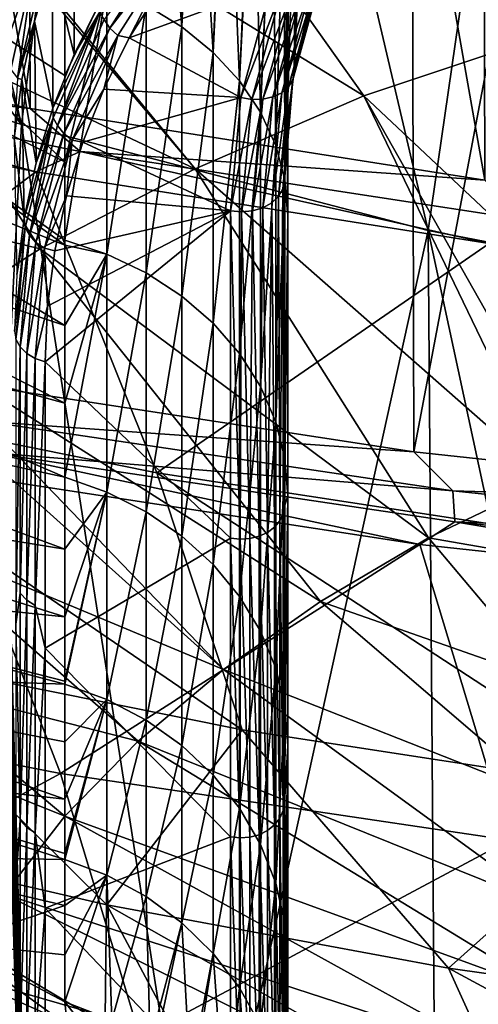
# Model space of a CAD drawing. Header units: metres. Extents: x -109 to 109, y -78 to 121.
# Tile 382 of 656: x -8.73 to -6.6, y -69.82 to -65.25. Entities that reach past the tile are written whole.
import ezdxf

# ---------------------------------------------------------------- set-up
doc = ezdxf.new("R2010")
doc.units = ezdxf.units.M
doc.layers.add('solid_508554_SW0001', color=7, linetype='CONTINUOUS')

msp = doc.modelspace()

# ---------------------------------------------------------------- linework, layer by layer
at = {"layer": 'solid_508554_SW0001'}
for points in [[(-8.679568, -65.660881, 10.373251), (-8.720603, -53.806625, 3.398955), (-10.775651, -53.381012, 4.136139)], [(-10.724933, -65.237274, 11.106962), (-8.679568, -65.660881, 10.373251), (-10.775651, -53.381012, 4.136139)], [(-6.568146, -65.993744, 9.796714), (-6.599189, -54.141064, 2.81969), (-8.720603, -53.806625, 3.398955)], [(-8.679568, -65.660881, 10.373251), (-6.568146, -65.993744, 9.796714), (-8.720603, -53.806625, 3.398955)], [(-4.406734, -66.23333, 9.381738), (-4.42756, -54.381783, 2.402754), (-6.599189, -54.141064, 2.81969)], [(-6.568146, -65.993744, 9.796714), (-4.406734, -66.23333, 9.381738), (-6.599189, -54.141064, 2.81969)], [(-9.160439, -54.794617, 1.698173), (-6.928705, -55.136349, 1.10628), (-9.11958, -66.913872, 8.828834)], [(-6.928705, -55.136349, 1.10628), (-6.897811, -67.254082, 8.239582), (-9.11958, -66.913872, 8.828834)], [(-6.928705, -55.136349, 1.10628), (-4.647057, -55.382214, 0.680429), (-6.897811, -67.254082, 8.239582)], [(-4.647057, -55.382214, 0.680429), (-4.626338, -67.498848, 7.815628), (-6.897811, -67.254082, 8.239582)], [(-8.720049, -65.735748, 64.77636), (-10.045109, -60.276127, 73.397758), (-10.132299, -61.094345, 71.888138)], [(-8.720049, -65.735748, 64.77636), (-8.09862, -60.822968, 73.787003), (-10.045109, -60.276127, 73.397758)], [(-8.720049, -65.735748, 64.77636), (-6.830289, -66.227417, 65.060074), (-8.09862, -60.822968, 73.787003)], [(-6.830289, -66.227417, 65.060074), (-6.111932, -61.275158, 74.048195), (-8.09862, -60.822968, 73.787003)], [(-10.395669, -63.561031, 67.328003), (-8.720049, -65.735748, 64.77636), (-10.132299, -61.094345, 71.888138)], [(-6.830289, -66.227417, 65.060074), (-4.904434, -66.598526, 65.274155), (-6.111932, -61.275158, 74.048195)], [(-10.395669, -63.561031, 67.328003), (-10.565891, -65.149826, 64.380577), (-8.720049, -65.735748, 64.77636)], [(-8.348827, -63.886776, 49.395588), (-7.348551, -63.536598, 50.002842), (-6.27531, -65.317566, 48.825668)], [(-7.348551, -63.536598, 50.002842), (-6.27818, -64.583969, 49.461033), (-6.27531, -65.317566, 48.825668)], [(-8.09767, -63.841423, 43.984051), (-7.975189, -65.283073, 42.493587), (-8.140751, -65.181992, 42.41161)], [(-8.09767, -63.841423, 43.984051), (-7.935505, -63.94083, 44.078503), (-7.975189, -65.283073, 42.493587)], [(-9.279528, -64.282959, 48.712326), (-8.348827, -63.886776, 49.395588), (-7.129763, -65.603195, 48.313538)], [(-8.348827, -63.886776, 49.395588), (-6.27531, -65.317566, 48.825668), (-7.129763, -65.603195, 48.313538)], [(-7.935505, -63.94083, 44.078503), (-7.918058, -63.953369, 44.090416), (-7.975189, -65.283073, 42.493587)], [(-7.918058, -63.953369, 44.090416), (-7.829485, -65.401169, 42.589367), (-7.975189, -65.283073, 42.493587)], [(-7.918058, -63.953369, 44.090416), (-7.776372, -64.073097, 44.204178), (-7.829485, -65.401169, 42.589367)], [(-7.452187, -65.491127, 46.527218), (-7.439012, -64.230385, 45.35128), (-7.384515, -63.984989, 45.612316)], [(-7.395384, -65.241585, 46.79443), (-7.452187, -65.491127, 46.527218), (-7.384515, -63.984989, 45.612316)], [(-7.776372, -64.073097, 44.204178), (-7.764994, -64.084412, 44.214928), (-7.829485, -65.401169, 42.589367)], [(-7.764994, -64.084412, 44.214928), (-7.706512, -65.533951, 42.697052), (-7.829485, -65.401169, 42.589367)], [(-7.764994, -64.084412, 44.214928), (-7.648664, -64.222198, 44.345852), (-7.706512, -65.533951, 42.697052)], [(-7.648664, -64.222198, 44.345852), (-7.642294, -64.231285, 44.354488), (-7.706512, -65.533951, 42.697052)], [(-7.642294, -64.231285, 44.354488), (-7.608694, -65.678802, 42.814526), (-7.706512, -65.533951, 42.697052)], [(-7.642294, -64.231285, 44.354488), (-7.555707, -64.384254, 44.499832), (-7.608694, -65.678802, 42.814526)], [(-7.486363, -65.743538, 46.258713), (-7.471802, -64.478699, 45.089233), (-7.439012, -64.230385, 45.35128)], [(-7.452187, -65.491127, 46.527218), (-7.486363, -65.743538, 46.258713), (-7.439012, -64.230385, 45.35128)], [(-9.279528, -64.282959, 48.712326), (-7.129763, -65.603195, 48.313538), (-7.913237, -65.940926, 47.727871)], [(-9.279341, -64.328743, 48.67321), (-9.279528, -64.282959, 48.712326), (-7.913237, -65.940926, 47.727871)], [(-9.275804, -65.300667, 47.803745), (-9.279341, -64.328743, 48.67321), (-7.913237, -65.940926, 47.727871)], [(-7.555707, -64.384254, 44.499832), (-7.553017, -64.390335, 44.505611), (-7.608694, -65.678802, 42.814526)], [(-7.553017, -64.390335, 44.505611), (-7.537958, -65.832855, 42.939468), (-7.608694, -65.678802, 42.814526)], [(-7.553017, -64.390335, 44.505611), (-7.499924, -64.555038, 44.662109), (-7.537958, -65.832855, 42.939468)], [(-7.471802, -64.478699, 45.089233), (-7.497767, -65.997787, 45.989998), (-7.490259, -65.363289, 45.408688)], [(-7.486363, -65.743538, 46.258713), (-7.497767, -65.997787, 45.989998), (-7.471802, -64.478699, 45.089233)], [(-7.471802, -64.478699, 45.089233), (-7.490259, -65.363289, 45.408688), (-7.48275, -64.729065, 44.82708)], [(-7.499924, -64.555038, 44.662109), (-7.49939, -64.557587, 44.664532), (-7.537958, -65.832855, 42.939468)], [(-7.49939, -64.557587, 44.664532), (-7.495699, -65.993095, 43.069424), (-7.537958, -65.832855, 42.939468)], [(-7.49939, -64.557587, 44.664532), (-7.48275, -64.729065, 44.82708), (-7.495699, -65.993095, 43.069424)], [(-10.206205, -65.068306, 41.266678), (-9.889606, -64.631416, 42.023388), (-8.518078, -65.909019, 41.159618)], [(-9.889606, -64.631416, 42.023388), (-8.518063, -65.508217, 41.698471), (-8.518078, -65.909019, 41.159618)], [(-9.889606, -64.631416, 42.023388), (-8.518064, -65.090363, 42.230999), (-8.518063, -65.508217, 41.698471)], [(-8.473281, -64.72934, 46.065208), (-8.577396, -64.990166, 45.764153), (-8.474301, -65.410378, 46.389553)], [(-8.473281, -64.72934, 46.065208), (-8.474301, -65.410378, 46.389553), (-8.353614, -65.166832, 46.683048)], [(-7.495699, -65.993095, 43.069424), (-7.48275, -64.729065, 44.82708), (-7.48275, -66.156349, 43.201824)], [(-7.490259, -65.363289, 45.408688), (-7.48275, -66.156349, 43.201824), (-7.48275, -64.729065, 44.82708)], [(-8.335917, -65.249001, 46.715187), (-8.308557, -65.289146, 46.730087), (-8.01125, -64.82225, 47.292519)], [(-8.01125, -64.82225, 47.292519), (-8.308557, -65.289146, 46.730087), (-7.976332, -64.858513, 47.298065)], [(-8.308557, -65.289146, 46.730087), (-8.271517, -65.322418, 46.739254), (-7.976332, -64.858513, 47.298065)], [(-7.976332, -64.858513, 47.298065), (-8.271517, -65.322418, 46.739254), (-8.219872, -65.333008, 46.75843)], [(-7.976332, -64.858513, 47.298065), (-8.219872, -65.333008, 46.75843), (-7.92465, -64.873642, 47.312019)], [(-8.75383, -64.86866, 45.533855), (-8.870625, -65.375458, 44.950718), (-8.705533, -64.943367, 45.515553)], [(-7.559498, -65.094612, 47.235165), (-7.92465, -64.873642, 47.312019), (-8.219872, -65.333008, 46.75843)], [(-8.870625, -65.375458, 44.950718), (-8.814551, -65.430801, 44.956932), (-8.705533, -64.943367, 45.515553)], [(-8.705533, -64.943367, 45.515553), (-8.814551, -65.430801, 44.956932), (-8.661396, -64.999344, 45.539402)], [(-8.577396, -64.990166, 45.764153), (-8.658942, -65.256348, 45.459026), (-8.573795, -65.659462, 46.091293)], [(-8.62224, -65.027054, 45.610634), (-8.658942, -65.256348, 45.459026), (-8.577396, -64.990166, 45.764153)], [(-8.577396, -64.990166, 45.764153), (-8.573795, -65.659462, 46.091293), (-8.474301, -65.410378, 46.389553)], [(-8.814551, -65.430801, 44.956932), (-8.769493, -65.481277, 44.988621), (-8.661396, -64.999344, 45.539402)], [(-8.661396, -64.999344, 45.539402), (-8.769493, -65.481277, 44.988621), (-8.737707, -65.520668, 45.047226)], [(-8.661396, -64.999344, 45.539402), (-8.737707, -65.520668, 45.047226), (-8.62224, -65.027054, 45.610634)], [(-8.62224, -65.027054, 45.610634), (-8.737707, -65.520668, 45.047226), (-8.658942, -65.256348, 45.459026)], [(-7.322892, -65.031898, 47.096077), (-7.479167, -65.561264, 46.597466), (-7.459238, -65.528038, 46.562977)], [(-7.322892, -65.031898, 47.096077), (-7.342392, -65.063713, 47.13216), (-7.479167, -65.561264, 46.597466)], [(-7.322892, -65.031898, 47.096077), (-7.459238, -65.528038, 46.562977), (-7.452187, -65.491127, 46.527218)], [(-7.322892, -65.031898, 47.096077), (-7.452187, -65.491127, 46.527218), (-7.395384, -65.241585, 46.79443)], [(-10.445769, -65.517281, 40.489029), (-10.206205, -65.068306, 41.266678), (-8.518065, -66.295395, 40.611328)], [(-10.206205, -65.068306, 41.266678), (-8.518068, -66.272408, 40.644794), (-8.518065, -66.295395, 40.611328)], [(-10.206205, -65.068306, 41.266678), (-8.518078, -65.909019, 41.159618), (-8.518068, -66.272408, 40.644794)], [(-7.373176, -65.088608, 47.165726), (-7.551517, -65.608116, 46.653614), (-7.510632, -65.58857, 46.628372)], [(-7.373176, -65.088608, 47.165726), (-7.413171, -65.104919, 47.194508), (-7.551517, -65.608116, 46.653614)], [(-7.342392, -65.063713, 47.13216), (-7.510632, -65.58857, 46.628372), (-7.479167, -65.561264, 46.597466)], [(-7.342392, -65.063713, 47.13216), (-7.373176, -65.088608, 47.165726), (-7.510632, -65.58857, 46.628372)], [(-8.322908, -65.099915, 42.345043), (-8.518068, -66.272408, 40.644794), (-8.518078, -65.909019, 41.159618)], [(-8.322908, -65.099915, 42.345043), (-8.518078, -65.909019, 41.159618), (-8.518063, -65.508217, 41.698471)], [(-8.322908, -66.337601, 40.689632), (-8.518068, -66.272408, 40.644794), (-8.322908, -65.099915, 42.345043)], [(-8.322908, -65.099915, 42.345043), (-8.518063, -65.508217, 41.698471), (-8.518064, -65.090363, 42.230999)], [(-8.322908, -66.337601, 40.689632), (-8.322908, -65.099915, 42.345043), (-8.140751, -65.181992, 42.41161)], [(-7.701163, -65.610161, 46.680931), (-7.559498, -65.094612, 47.235165), (-8.219872, -65.333008, 46.75843)], [(-7.509579, -65.108025, 47.230438), (-7.559498, -65.094612, 47.235165), (-7.701163, -65.610161, 46.680931)], [(-7.509579, -65.108025, 47.230438), (-7.701163, -65.610161, 46.680931), (-7.650099, -65.619286, 46.680809)], [(-7.459683, -65.111534, 47.216576), (-7.509579, -65.108025, 47.230438), (-7.650099, -65.619286, 46.680809)], [(-7.459683, -65.111534, 47.216576), (-7.650099, -65.619286, 46.680809), (-7.599073, -65.618591, 46.671494)], [(-7.413171, -65.104919, 47.194508), (-7.599073, -65.618591, 46.671494), (-7.551517, -65.608116, 46.653614)], [(-7.413171, -65.104919, 47.194508), (-7.459683, -65.111534, 47.216576), (-7.599073, -65.618591, 46.671494)], [(-10.565891, -65.149826, 64.380577), (-8.974111, -70.72364, 55.820873), (-8.720049, -65.735748, 64.77636)], [(-8.356103, -65.212502, 46.685993), (-8.353614, -65.166832, 46.683048), (-8.474301, -65.410378, 46.389553)], [(-8.356103, -65.212502, 46.685993), (-8.474301, -65.410378, 46.389553), (-8.573795, -65.659462, 46.091293)], [(-8.356103, -65.212502, 46.685993), (-8.573795, -65.659462, 46.091293), (-8.571828, -65.705154, 46.100731)], [(-8.356103, -65.212502, 46.685993), (-8.571828, -65.705154, 46.100731), (-8.551979, -65.74118, 46.130444)], [(-8.356103, -65.212502, 46.685993), (-8.551979, -65.74118, 46.130444), (-8.335917, -65.249001, 46.715187)], [(-8.140751, -66.424667, 40.749531), (-8.322908, -66.337601, 40.689632), (-8.140751, -65.181992, 42.41161)], [(-8.140751, -66.424667, 40.749531), (-8.140751, -65.181992, 42.41161), (-7.975189, -65.283073, 42.493587)], [(-10.444295, -65.459557, 11.113287), (-8.679568, -65.660881, 10.373251), (-10.724933, -65.237274, 11.106962)], [(-8.737707, -65.520668, 45.047226), (-8.717524, -65.526985, 45.150822), (-8.658942, -65.256348, 45.459026)], [(-8.658942, -65.256348, 45.459026), (-8.717524, -65.526985, 45.150822), (-8.651666, -65.913246, 45.789265)], [(-8.658942, -65.256348, 45.459026), (-8.651666, -65.913246, 45.789265), (-8.573795, -65.659462, 46.091293)], [(-8.335917, -65.249001, 46.715187), (-8.551979, -65.74118, 46.130444), (-8.308557, -65.289146, 46.730087)], [(-9.275804, -65.300667, 47.803745), (-7.913237, -65.940926, 47.727871), (-8.632906, -66.312401, 47.083675)], [(-9.275804, -65.300667, 47.803745), (-8.632906, -66.312401, 47.083675), (-9.272978, -66.156052, 46.971977)], [(-8.551979, -65.74118, 46.130444), (-8.522794, -65.778198, 46.149094), (-8.308557, -65.289146, 46.730087)], [(-8.308557, -65.289146, 46.730087), (-8.522794, -65.778198, 46.149094), (-8.271517, -65.322418, 46.739254)], [(-7.975189, -66.531891, 40.823292), (-8.140751, -66.424667, 40.749531), (-7.975189, -65.283073, 42.493587)], [(-7.975189, -66.531891, 40.823292), (-7.975189, -65.283073, 42.493587), (-7.829485, -65.401169, 42.589367)], [(-7.129763, -65.603195, 48.313538), (-6.27531, -65.317566, 48.825668), (-6.271575, -66.408813, 47.801239)], [(-8.522794, -65.778198, 46.149094), (-8.484233, -65.808342, 46.161987), (-8.271517, -65.322418, 46.739254)], [(-8.271517, -65.322418, 46.739254), (-8.484233, -65.808342, 46.161987), (-8.337556, -65.57251, 46.472855)], [(-8.271517, -65.322418, 46.739254), (-8.337556, -65.57251, 46.472855), (-8.219872, -65.333008, 46.75843)], [(-7.701163, -65.610161, 46.680931), (-8.219872, -65.333008, 46.75843), (-8.337556, -65.57251, 46.472855)], [(-7.490259, -65.363289, 45.408688), (-7.497767, -65.997787, 45.989998), (-7.48275, -66.156349, 43.201824)], [(-7.829485, -66.657166, 40.909473), (-7.975189, -66.531891, 40.823292), (-7.829485, -65.401169, 42.589367)], [(-7.829485, -66.657166, 40.909473), (-7.829485, -65.401169, 42.589367), (-7.706512, -65.533951, 42.697052)], [(-10.444295, -65.459557, 11.113287), (-10.691097, -65.533043, 11.361509), (-8.652186, -65.955315, 10.630114)], [(-8.447195, -65.860809, 10.418301), (-10.444295, -65.459557, 11.113287), (-8.652186, -65.955315, 10.630114)], [(-8.447195, -65.860809, 10.418301), (-8.679568, -65.660881, 10.373251), (-10.444295, -65.459557, 11.113287)], [(-7.459238, -65.528038, 46.562977), (-7.486363, -65.743538, 46.258713), (-7.452187, -65.491127, 46.527218)], [(-10.003725, -66.967171, 13.109138), (-8.652186, -65.955315, 10.630114), (-10.691097, -65.533043, 11.361509)], [(-10.606491, -65.97496, 39.696308), (-10.445769, -65.517281, 40.489029), (-8.518078, -66.668533, 40.051823)], [(-10.445769, -65.517281, 40.489029), (-8.518065, -66.295395, 40.611328), (-8.518078, -66.668533, 40.051823)], [(-8.737707, -65.520668, 45.047226), (-8.752818, -65.801193, 44.840538), (-8.717524, -65.526985, 45.150822)], [(-8.717524, -65.526985, 45.150822), (-8.752818, -65.801193, 44.840538), (-8.707576, -66.170868, 45.484447)], [(-8.717524, -65.526985, 45.150822), (-8.707576, -66.170868, 45.484447), (-8.651666, -65.913246, 45.789265)], [(-7.706512, -66.798012, 41.006367), (-7.829485, -66.657166, 40.909473), (-7.706512, -65.533951, 42.697052)], [(-7.706512, -66.798012, 41.006367), (-7.706512, -65.533951, 42.697052), (-7.608694, -65.678802, 42.814526)], [(-7.459238, -65.528038, 46.562977), (-7.525039, -66.069641, 46.058231), (-7.50493, -66.034981, 46.025368)], [(-7.459238, -65.528038, 46.562977), (-7.479167, -65.561264, 46.597466), (-7.525039, -66.069641, 46.058231)], [(-7.459238, -65.528038, 46.562977), (-7.50493, -66.034981, 46.025368), (-7.497767, -65.997787, 45.989998)], [(-7.459238, -65.528038, 46.562977), (-7.497767, -65.997787, 45.989998), (-7.486363, -65.743538, 46.258713)], [(-8.484233, -65.808342, 46.161987), (-8.434604, -65.817535, 46.18261), (-8.337556, -65.57251, 46.472855)], [(-7.701163, -65.610161, 46.680931), (-8.337556, -65.57251, 46.472855), (-8.434604, -65.817535, 46.18261)], [(-7.510632, -65.58857, 46.628372), (-7.597919, -66.122223, 46.108089), (-7.556745, -66.099388, 46.086437)], [(-7.510632, -65.58857, 46.628372), (-7.551517, -65.608116, 46.653614), (-7.597919, -66.122223, 46.108089)], [(-7.479167, -65.561264, 46.597466), (-7.556745, -66.099388, 46.086437), (-7.525039, -66.069641, 46.058231)], [(-7.479167, -65.561264, 46.597466), (-7.510632, -65.58857, 46.628372), (-7.556745, -66.099388, 46.086437)], [(-8.716034, -70.391815, 21.807201), (-8.845743, -65.63269, 19.010975), (-8.875713, -65.596664, 19.073711)], [(-8.722306, -70.401367, 21.836538), (-8.716034, -70.391815, 21.807201), (-8.875713, -65.596664, 19.073711)], [(-8.729789, -70.409309, 21.863525), (-8.722306, -70.401367, 21.836538), (-8.875713, -65.596664, 19.073711)], [(-8.706366, -70.352142, 21.704334), (-8.835514, -65.671654, 18.943825), (-8.845743, -65.63269, 19.010975)], [(-8.707855, -70.367348, 21.741169), (-8.706366, -70.352142, 21.704334), (-8.845743, -65.63269, 19.010975)], [(-8.711149, -70.380501, 21.775408), (-8.707855, -70.367348, 21.741169), (-8.845743, -65.63269, 19.010975)], [(-8.716034, -70.391815, 21.807201), (-8.711149, -70.380501, 21.775408), (-8.845743, -65.63269, 19.010975)], [(-7.74857, -66.136841, 46.121948), (-7.701163, -65.610161, 46.680931), (-8.434604, -65.817535, 46.18261)], [(-7.913237, -65.940926, 47.727871), (-7.129763, -65.603195, 48.313538), (-6.268572, -67.385887, 46.793427)], [(-7.650099, -65.619286, 46.680809), (-7.701163, -65.610161, 46.680931), (-7.74857, -66.136841, 46.121948)], [(-7.650099, -65.619286, 46.680809), (-7.74857, -66.136841, 46.121948), (-7.697163, -66.141602, 46.126461)], [(-7.599073, -65.618591, 46.671494), (-7.697163, -66.141602, 46.126461), (-7.645796, -66.136612, 46.121735)], [(-7.599073, -65.618591, 46.671494), (-7.650099, -65.619286, 46.680809), (-7.697163, -66.141602, 46.126461)], [(-7.551517, -65.608116, 46.653614), (-7.645796, -66.136612, 46.121735), (-7.597919, -66.122223, 46.108089)], [(-7.551517, -65.608116, 46.653614), (-7.599073, -65.618591, 46.671494), (-7.645796, -66.136612, 46.121735)], [(-7.129763, -65.603195, 48.313538), (-6.269358, -67.120377, 47.076477), (-6.268572, -67.385887, 46.793427)], [(-7.129763, -65.603195, 48.313538), (-6.271575, -66.408813, 47.801239), (-6.269358, -67.120377, 47.076477)], [(-8.715478, -70.292702, 21.577751), (-8.845724, -65.710899, 18.876835), (-8.835514, -65.671654, 18.943825)], [(-8.709846, -70.315079, 21.622805), (-8.715478, -70.292702, 21.577751), (-8.835514, -65.671654, 18.943825)], [(-8.706935, -70.334778, 21.664875), (-8.709846, -70.315079, 21.622805), (-8.835514, -65.671654, 18.943825)], [(-8.706366, -70.352142, 21.704334), (-8.706935, -70.334778, 21.664875), (-8.835514, -65.671654, 18.943825)], [(-8.447195, -65.860809, 10.418301), (-6.568146, -65.993744, 9.796714), (-8.679568, -65.660881, 10.373251)], [(-8.571828, -65.705154, 46.100731), (-8.573795, -65.659462, 46.091293), (-8.651666, -65.913246, 45.789265)], [(-7.608694, -66.95166, 41.112068), (-7.706512, -66.798012, 41.006367), (-7.608694, -65.678802, 42.814526)], [(-7.608694, -66.95166, 41.112068), (-7.608694, -65.678802, 42.814526), (-7.537958, -65.832855, 42.939468)], [(-8.724257, -70.267441, 21.52981), (-8.731992, -70.249229, 21.496756), (-8.845724, -65.710899, 18.876835)], [(-8.715478, -70.292702, 21.577751), (-8.724257, -70.267441, 21.52981), (-8.845724, -65.710899, 18.876835)], [(-8.571828, -65.705154, 46.100731), (-8.651666, -65.913246, 45.789265), (-8.707576, -66.170868, 45.484447)], [(-8.571828, -65.705154, 46.100731), (-8.707576, -66.170868, 45.484447), (-8.701907, -66.213783, 45.503994)], [(-8.571828, -65.705154, 46.100731), (-8.701907, -66.213783, 45.503994), (-8.682271, -66.249397, 45.534157)], [(-8.571828, -65.705154, 46.100731), (-8.682271, -66.249397, 45.534157), (-8.551979, -65.74118, 46.130444)], [(-8.720049, -65.735748, 64.77636), (-8.974111, -70.72364, 55.820873), (-7.890689, -71.045532, 56.006474)], [(-8.720049, -65.735748, 64.77636), (-7.890689, -71.045532, 56.006474), (-6.830289, -66.227417, 65.060074)], [(-8.551979, -65.74118, 46.130444), (-8.682271, -66.249397, 45.534157), (-8.522794, -65.778198, 46.149094)], [(-8.752818, -65.801193, 44.840538), (-8.74127, -66.431549, 45.177757), (-8.707576, -66.170868, 45.484447)], [(-8.682271, -66.249397, 45.534157), (-8.651986, -66.283157, 45.556656), (-8.522794, -65.778198, 46.149094)], [(-8.522794, -65.778198, 46.149094), (-8.651986, -66.283157, 45.556656), (-8.484233, -65.808342, 46.161987)], [(-8.651986, -66.283157, 45.556656), (-8.612514, -66.310074, 45.573345), (-8.484233, -65.808342, 46.161987)], [(-8.484233, -65.808342, 46.161987), (-8.612514, -66.310074, 45.573345), (-8.510639, -66.067482, 45.888401)], [(-8.484233, -65.808342, 46.161987), (-8.510639, -66.067482, 45.888401), (-8.434604, -65.817535, 46.18261)], [(-7.74857, -66.136841, 46.121948), (-8.434604, -65.817535, 46.18261), (-8.510639, -66.067482, 45.888401)], [(-8.447195, -65.860809, 10.418301), (-8.652186, -65.955315, 10.630114), (-6.547425, -66.287132, 10.055395)], [(-6.389234, -66.175934, 9.872494), (-8.447195, -65.860809, 10.418301), (-6.547425, -66.287132, 10.055395)], [(-6.389234, -66.175934, 9.872494), (-6.568146, -65.993744, 9.796714), (-8.447195, -65.860809, 10.418301)], [(-7.537958, -67.115082, 41.224495), (-7.608694, -66.95166, 41.112068), (-7.537958, -65.832855, 42.939468)], [(-7.537958, -67.115082, 41.224495), (-7.537958, -65.832855, 42.939468), (-7.495699, -65.993095, 43.069424)], [(-10.003725, -66.967171, 13.109138), (-8.090868, -67.351494, 12.443469), (-8.652186, -65.955315, 10.630114)], [(-8.090868, -67.351494, 12.443469), (-6.547425, -66.287132, 10.055395), (-8.652186, -65.955315, 10.630114)], [(-8.632906, -66.312401, 47.083675), (-7.913237, -65.940926, 47.727871), (-6.829384, -67.653748, 46.321838)], [(-7.913237, -65.940926, 47.727871), (-6.268572, -67.385887, 46.793427), (-6.829384, -67.653748, 46.321838)], [(-10.687156, -66.437881, 38.894497), (-10.606491, -65.97496, 39.696308), (-8.518078, -67.028595, 39.480564)], [(-10.606491, -65.97496, 39.696308), (-8.518078, -66.668533, 40.051823), (-8.518078, -67.028595, 39.480564)], [(-7.495699, -67.285049, 41.341423), (-7.537958, -67.115082, 41.224495), (-7.495699, -65.993095, 43.069424)], [(-7.50493, -66.034981, 46.025368), (-7.497767, -67.50592, 44.269611), (-7.497767, -65.997787, 45.989998)], [(-7.497767, -65.997787, 45.989998), (-7.497767, -67.50592, 44.269611), (-7.48275, -66.156349, 43.201824)], [(-7.495699, -67.285049, 41.341423), (-7.495699, -65.993095, 43.069424), (-7.48275, -66.156349, 43.201824)], [(-7.50493, -66.034981, 46.025368), (-7.525039, -66.069641, 46.058231), (-7.518857, -67.574051, 44.324783)], [(-7.50493, -66.034981, 46.025368), (-7.518857, -67.574051, 44.324783), (-7.503308, -67.540924, 44.297955)], [(-7.50493, -66.034981, 46.025368), (-7.503308, -67.540924, 44.297955), (-7.497767, -67.50592, 44.269611)], [(-8.612514, -66.310074, 45.573345), (-8.56525, -66.321472, 45.591236), (-8.510639, -66.067482, 45.888401)], [(-7.74857, -66.136841, 46.121948), (-8.510639, -66.067482, 45.888401), (-8.56525, -66.321472, 45.591236)], [(-7.525039, -66.069641, 46.058231), (-7.556745, -66.099388, 46.086437), (-7.543616, -67.6036, 44.348713)], [(-7.525039, -66.069641, 46.058231), (-7.543616, -67.6036, 44.348713), (-7.518857, -67.574051, 44.324783)], [(-7.74857, -66.136841, 46.121948), (-8.598091, -66.578308, 45.292496), (-8.609041, -66.836716, 44.993641)], [(-7.74857, -67.654892, 44.390255), (-7.74857, -66.136841, 46.121948), (-8.609041, -66.836716, 44.993641)], [(-7.74857, -66.136841, 46.121948), (-8.56525, -66.321472, 45.591236), (-8.598091, -66.578308, 45.292496)], [(-7.703659, -67.659927, 44.394329), (-7.74857, -66.136841, 46.121948), (-7.74857, -67.654892, 44.390255)], [(-7.697163, -66.141602, 46.126461), (-7.74857, -66.136841, 46.121948), (-7.703659, -67.659927, 44.394329)], [(-7.645796, -66.136612, 46.121735), (-7.697163, -66.141602, 46.126461), (-7.658444, -67.65696, 44.391926)], [(-7.645796, -66.136612, 46.121735), (-7.658444, -67.65696, 44.391926), (-7.615252, -67.646149, 44.383175)], [(-7.597919, -66.122223, 46.108089), (-7.645796, -66.136612, 46.121735), (-7.615252, -67.646149, 44.383175)], [(-7.597919, -66.122223, 46.108089), (-7.615252, -67.646149, 44.383175), (-7.576308, -67.628052, 44.368519)], [(-7.556745, -66.099388, 46.086437), (-7.597919, -66.122223, 46.108089), (-7.576308, -67.628052, 44.368519)], [(-7.556745, -66.099388, 46.086437), (-7.576308, -67.628052, 44.368519), (-7.543616, -67.6036, 44.348713)], [(-9.272978, -66.156052, 46.971977), (-8.632906, -66.312401, 47.083675), (-9.271293, -66.718185, 46.387627)], [(-8.701907, -66.213783, 45.503994), (-8.707576, -66.170868, 45.484447), (-8.74127, -66.431549, 45.177757)], [(-7.697163, -66.141602, 46.126461), (-7.703659, -67.659927, 44.394329), (-7.658444, -67.65696, 44.391926)], [(-7.497767, -67.50592, 44.269611), (-7.48275, -67.458229, 41.460556), (-7.48275, -66.156349, 43.201824)], [(-7.495699, -67.285049, 41.341423), (-7.48275, -66.156349, 43.201824), (-7.48275, -67.458229, 41.460556)], [(-8.701907, -66.213783, 45.503994), (-8.74127, -66.431549, 45.177757), (-8.752558, -66.694458, 44.870159)], [(-8.701907, -66.213783, 45.503994), (-8.752558, -66.694458, 44.870159), (-8.745336, -66.732079, 44.902908)], [(-8.701907, -66.213783, 45.503994), (-8.745336, -66.732079, 44.902908), (-8.682271, -66.249397, 45.534157)], [(-6.830289, -66.227417, 65.060074), (-7.890689, -71.045532, 56.006474), (-6.791881, -71.325768, 56.168079)], [(-6.830289, -66.227417, 65.060074), (-6.791881, -71.325768, 56.168079), (-5.679892, -71.563828, 56.305351)], [(-6.830289, -66.227417, 65.060074), (-5.679892, -71.563828, 56.305351), (-4.904434, -66.598526, 65.274155)], [(-8.745336, -66.732079, 44.902908), (-8.725771, -66.767342, 44.933483), (-8.682271, -66.249397, 45.534157)], [(-8.682271, -66.249397, 45.534157), (-8.725771, -66.767342, 44.933483), (-8.651986, -66.283157, 45.556656)], [(-8.322908, -66.337601, 40.689632), (-8.518065, -66.295395, 40.611328), (-8.518068, -66.272408, 40.644794)], [(-9.271293, -66.718185, 46.387627), (-8.632906, -66.312401, 47.083675), (-7.331007, -67.948997, 45.809841)], [(-8.725771, -66.767342, 44.933483), (-8.69512, -66.79776, 44.959858), (-8.651986, -66.283157, 45.556656)], [(-8.651986, -66.283157, 45.556656), (-8.69512, -66.79776, 44.959858), (-8.612514, -66.310074, 45.573345)], [(-8.69512, -66.79776, 44.959858), (-8.655345, -66.821396, 44.980354), (-8.612514, -66.310074, 45.573345)], [(-8.612514, -66.310074, 45.573345), (-8.655345, -66.821396, 44.980354), (-8.598091, -66.578308, 45.292496)], [(-8.632906, -66.312401, 47.083675), (-6.829384, -67.653748, 46.321838), (-7.331007, -67.948997, 45.809841)], [(-8.612514, -66.310074, 45.573345), (-8.598091, -66.578308, 45.292496), (-8.56525, -66.321472, 45.591236)], [(-8.322908, -66.337601, 40.689632), (-8.518078, -66.668533, 40.051823), (-8.518065, -66.295395, 40.611328)], [(-8.090868, -67.351494, 12.443469), (-6.119717, -67.653328, 11.920686), (-6.547425, -66.287132, 10.055395)], [(-8.322908, -66.337601, 40.689632), (-8.518071, -67.372566, 38.902321), (-8.518078, -67.028595, 39.480564)], [(-8.322908, -66.337601, 40.689632), (-8.518078, -67.028595, 39.480564), (-8.518078, -66.668533, 40.051823)], [(-8.322908, -67.441086, 38.941898), (-8.518071, -67.372566, 38.902321), (-8.322908, -66.337601, 40.689632)], [(-8.322908, -67.441086, 38.941898), (-8.322908, -66.337601, 40.689632), (-8.140751, -66.424667, 40.749531)], [(-10.687156, -66.437881, 38.894497), (-8.518078, -67.028595, 39.480564), (-8.518071, -67.372566, 38.902321)], [(-10.687156, -66.902565, 38.089645), (-10.687156, -66.437881, 38.894497), (-8.518071, -67.372566, 38.902321)], [(-8.140751, -67.532593, 38.994751), (-8.322908, -67.441086, 38.941898), (-8.140751, -66.424667, 40.749531)], [(-8.140751, -67.532593, 38.994751), (-8.140751, -66.424667, 40.749531), (-7.975189, -66.531891, 40.823292)], [(-7.975189, -67.645294, 39.059841), (-8.140751, -67.532593, 38.994751), (-7.975189, -66.531891, 40.823292)], [(-7.975189, -67.645294, 39.059841), (-7.975189, -66.531891, 40.823292), (-7.829485, -66.657166, 40.909473)], [(-8.655345, -66.821396, 44.980354), (-8.609041, -66.836716, 44.993641), (-8.598091, -66.578308, 45.292496)], [(-7.829485, -67.776962, 39.135887), (-7.975189, -67.645294, 39.059841), (-7.829485, -66.657166, 40.909473)], [(-7.829485, -67.776962, 39.135887), (-7.829485, -66.657166, 40.909473), (-7.706512, -66.798012, 41.006367)], [(-9.271293, -66.718185, 46.387627), (-7.331007, -67.948997, 45.809841), (-7.781636, -68.264099, 45.263412)], [(-9.270682, -66.929298, 46.159809), (-9.271293, -66.718185, 46.387627), (-7.781636, -68.264099, 45.263412)], [(-8.745336, -68.054207, 43.261749), (-8.725771, -66.767342, 44.933483), (-8.745336, -66.732079, 44.902908)], [(-8.745336, -68.054207, 43.261749), (-8.725771, -67.909744, 43.530327), (-8.725771, -66.767342, 44.933483)], [(-8.725771, -67.909744, 43.530327), (-8.69512, -66.79776, 44.959858), (-8.725771, -66.767342, 44.933483)], [(-8.725771, -67.909744, 43.530327), (-8.69512, -67.941742, 43.554764), (-8.69512, -66.79776, 44.959858)], [(-8.69512, -67.941742, 43.554764), (-8.655345, -66.821396, 44.980354), (-8.69512, -66.79776, 44.959858)], [(-8.69512, -67.941742, 43.554764), (-8.655344, -67.966599, 43.573753), (-8.655345, -66.821396, 44.980354)], [(-8.655344, -67.966599, 43.573753), (-8.609041, -66.836716, 44.993641), (-8.655345, -66.821396, 44.980354)], [(-7.706512, -67.925003, 39.22139), (-7.829485, -67.776962, 39.135887), (-7.706512, -66.798012, 41.006367)], [(-7.706512, -67.925003, 39.22139), (-7.706512, -66.798012, 41.006367), (-7.608694, -66.95166, 41.112068)], [(-8.655344, -67.966599, 43.573753), (-8.609041, -68.165131, 43.344677), (-8.609041, -66.836716, 44.993641)], [(-7.74857, -67.654892, 44.390255), (-8.609041, -66.836716, 44.993641), (-8.609041, -68.165131, 43.344677)], [(-10.687156, -66.902565, 38.089645), (-8.518071, -67.372566, 38.902321), (-8.518078, -67.705475, 38.308178)], [(-10.606491, -67.365486, 37.287834), (-10.687156, -66.902565, 38.089645), (-8.518078, -67.705475, 38.308178)], [(-8.884029, -67.112854, 8.865945), (-9.11958, -66.913872, 8.828834), (-6.897811, -67.254082, 8.239582)], [(-9.268807, -67.644569, 45.351162), (-9.270682, -66.929298, 46.159809), (-7.781636, -68.264099, 45.263412)], [(-7.608694, -68.086502, 39.314663), (-7.706512, -67.925003, 39.22139), (-7.608694, -66.95166, 41.112068)], [(-7.608694, -68.086502, 39.314663), (-7.608694, -66.95166, 41.112068), (-7.537958, -67.115082, 41.224495)], [(-10.003725, -66.967171, 13.109138), (-9.514198, -68.17852, 15.059), (-7.694947, -68.544037, 14.425905)], [(-10.003725, -66.967171, 13.109138), (-7.694947, -68.544037, 14.425905), (-8.090868, -67.351494, 12.443469)], [(-8.884029, -67.112854, 8.865945), (-6.897811, -67.254082, 8.239582), (-6.716673, -67.435478, 8.307141)], [(-8.884029, -67.112854, 8.865945), (-6.716673, -67.435478, 8.307141), (-8.871637, -67.257553, 8.99117)], [(-7.537958, -68.25827, 39.413872), (-7.608694, -68.086502, 39.314663), (-7.537958, -67.115082, 41.224495)], [(-7.537958, -68.25827, 39.413872), (-7.537958, -67.115082, 41.224495), (-7.495699, -67.285049, 41.341423)], [(-8.871637, -67.257553, 8.99117), (-6.869136, -67.68412, 8.615027), (-9.081669, -67.345329, 9.20183)], [(-8.871637, -67.257553, 8.99117), (-6.707304, -67.579727, 8.433146), (-6.869136, -67.68412, 8.615027)], [(-6.716673, -67.435478, 8.307141), (-6.707304, -67.579727, 8.433146), (-8.871637, -67.257553, 8.99117)], [(-6.716673, -67.435478, 8.307141), (-6.897811, -67.254082, 8.239582), (-4.626338, -67.498848, 7.815628)], [(-7.495699, -68.43692, 39.517052), (-7.537958, -68.25827, 39.413872), (-7.495699, -67.285049, 41.341423)], [(-7.495699, -68.43692, 39.517052), (-7.495699, -67.285049, 41.341423), (-7.48275, -67.458229, 41.460556)], [(-10.606491, -67.365486, 37.287834), (-8.518078, -67.705475, 38.308178), (-8.518078, -68.020164, 37.710724)], [(-10.445769, -67.823166, 36.495113), (-10.606491, -67.365486, 37.287834), (-8.518078, -68.020164, 37.710724)], [(-8.537952, -68.746323, 10.973067), (-10.562556, -68.351318, 11.657229), (-9.081669, -67.345329, 9.20183)], [(-8.537952, -68.746323, 10.973067), (-9.081669, -67.345329, 9.20183), (-6.869136, -67.68412, 8.615027)], [(-8.322908, -67.441086, 38.941898), (-8.518078, -67.705475, 38.308178), (-8.518071, -67.372566, 38.902321)], [(-8.090868, -67.351494, 12.443469), (-7.694947, -68.544037, 14.425905), (-5.820252, -68.8311, 13.928703)], [(-8.090868, -67.351494, 12.443469), (-5.820252, -68.8311, 13.928703), (-6.119717, -67.653328, 11.920686)], [(-6.829384, -67.653748, 46.321838), (-6.268572, -67.385887, 46.793427), (-6.26756, -67.750633, 46.392628)], [(-8.322908, -67.441086, 38.941898), (-8.518065, -68.318138, 37.107826), (-8.518078, -68.020164, 37.710724)], [(-8.322908, -67.441086, 38.941898), (-8.518078, -68.020164, 37.710724), (-8.518078, -67.705475, 38.308178)], [(-8.322908, -67.441086, 38.941898), (-8.518068, -68.332085, 37.078636), (-8.518065, -68.318138, 37.107826)], [(-8.322908, -68.403503, 37.11269), (-8.518068, -68.332085, 37.078636), (-8.322908, -67.441086, 38.941898)], [(-8.322908, -68.403503, 37.11269), (-8.322908, -67.441086, 38.941898), (-8.140751, -67.532593, 38.994751)], [(-7.497767, -68.881828, 42.427299), (-7.48275, -68.618935, 39.622177), (-7.48275, -67.458229, 41.460556)], [(-7.497767, -67.50592, 44.269611), (-7.497767, -68.881828, 42.427299), (-7.48275, -67.458229, 41.460556)], [(-7.495699, -68.43692, 39.517052), (-7.48275, -67.458229, 41.460556), (-7.48275, -68.618935, 39.622177)], [(-6.716673, -67.435478, 8.307141), (-4.626338, -67.498848, 7.815628), (-4.503436, -67.667511, 7.905248)], [(-6.716673, -67.435478, 8.307141), (-4.503436, -67.667511, 7.905248), (-6.707304, -67.579727, 8.433146)], [(-7.503308, -67.540924, 44.297955), (-7.497767, -68.881828, 42.427299), (-7.497767, -67.50592, 44.269611)], [(-8.140751, -68.498894, 37.158173), (-8.322908, -68.403503, 37.11269), (-8.140751, -67.532593, 38.994751)], [(-8.140751, -68.498894, 37.158173), (-8.140751, -67.532593, 38.994751), (-7.975189, -67.645294, 39.059841)], [(-7.503308, -67.540924, 44.297955), (-7.518857, -67.574051, 44.324783), (-7.503308, -68.918938, 42.452812)], [(-7.503308, -67.540924, 44.297955), (-7.503308, -68.918938, 42.452812), (-7.497767, -68.881828, 42.427299)], [(-7.518857, -67.574051, 44.324783), (-7.543616, -67.6036, 44.348713), (-7.518857, -68.954063, 42.476959)], [(-7.518857, -67.574051, 44.324783), (-7.518857, -68.954063, 42.476959), (-7.503308, -68.918938, 42.452812)], [(-6.707304, -67.579727, 8.433146), (-4.607106, -67.927872, 8.192837), (-6.869136, -67.68412, 8.615027)], [(-6.707304, -67.579727, 8.433146), (-4.497154, -67.81144, 8.031813), (-4.607106, -67.927872, 8.192837)], [(-4.503436, -67.667511, 7.905248), (-4.497154, -67.81144, 8.031813), (-6.707304, -67.579727, 8.433146)], [(-9.268807, -67.644569, 45.351162), (-7.781636, -68.264099, 45.263412), (-8.178134, -68.596863, 44.686352)], [(-9.26728, -68.318962, 44.531628), (-9.268807, -67.644569, 45.351162), (-8.178134, -68.596863, 44.686352)], [(-7.975189, -68.616371, 37.214188), (-8.140751, -68.498894, 37.158173), (-7.975189, -67.645294, 39.059841)], [(-7.975189, -68.616371, 37.214188), (-7.975189, -67.645294, 39.059841), (-7.829485, -67.776962, 39.135887)], [(-7.615252, -67.646149, 44.383175), (-7.658444, -67.65696, 44.391926), (-7.615252, -69.030525, 42.529518)], [(-7.576308, -67.628052, 44.368519), (-7.615252, -67.646149, 44.383175), (-7.576308, -69.011337, 42.516327)], [(-7.615252, -67.646149, 44.383175), (-7.615252, -69.030525, 42.529518), (-7.576308, -69.011337, 42.516327)], [(-7.543616, -67.6036, 44.348713), (-7.576308, -67.628052, 44.368519), (-7.543616, -68.985405, 42.498501)], [(-7.576308, -67.628052, 44.368519), (-7.576308, -69.011337, 42.516327), (-7.543616, -68.985405, 42.498501)], [(-7.543616, -67.6036, 44.348713), (-7.543616, -68.985405, 42.498501), (-7.518857, -68.954063, 42.476959)], [(-7.74857, -69.039795, 42.535892), (-7.74857, -67.654892, 44.390255), (-8.609041, -68.165131, 43.344677)], [(-6.455026, -69.056381, 10.436032), (-8.537952, -68.746323, 10.973067), (-6.869136, -67.68412, 8.615027)], [(-7.703659, -69.045128, 42.539558), (-7.74857, -67.654892, 44.390255), (-7.74857, -69.039795, 42.535892)], [(-7.703659, -67.659927, 44.394329), (-7.74857, -67.654892, 44.390255), (-7.703659, -69.045128, 42.539558)], [(-7.658444, -67.65696, 44.391926), (-7.703659, -67.659927, 44.394329), (-7.658444, -69.041985, 42.537399)], [(-7.703659, -67.659927, 44.394329), (-7.703659, -69.045128, 42.539558), (-7.658444, -69.041985, 42.537399)], [(-7.658444, -67.65696, 44.391926), (-7.658444, -69.041985, 42.537399), (-7.615252, -69.030525, 42.529518)], [(-7.331007, -67.948997, 45.809841), (-6.829384, -67.653748, 46.321838), (-6.266109, -68.322014, 45.735107)], [(-6.455026, -69.056381, 10.436032), (-6.869136, -67.68412, 8.615027), (-4.607106, -67.927872, 8.192837)], [(-6.829384, -67.653748, 46.321838), (-6.26756, -67.750633, 46.392628), (-6.266109, -68.322014, 45.735107)], [(-7.829485, -68.753616, 37.279629), (-7.975189, -68.616371, 37.214188), (-7.829485, -67.776962, 39.135887)], [(-7.829485, -68.753616, 37.279629), (-7.829485, -67.776962, 39.135887), (-7.706512, -67.925003, 39.22139)], [(-10.445769, -67.823166, 36.495113), (-8.518065, -68.318138, 37.107826), (-8.518068, -68.332085, 37.078636)], [(-10.206205, -68.272141, 35.717464), (-10.445769, -67.823166, 36.495113), (-8.518068, -68.332085, 37.078636)], [(-10.445769, -67.823166, 36.495113), (-8.518078, -68.020164, 37.710724), (-8.518065, -68.318138, 37.107826)], [(-8.745336, -68.054207, 43.261749), (-8.72577, -68.962944, 42.059032), (-8.725771, -67.909744, 43.530327)], [(-8.725771, -67.909744, 43.530327), (-8.72577, -68.962944, 42.059032), (-8.69512, -67.941742, 43.554764)], [(-8.72577, -68.962944, 42.059032), (-8.695119, -68.996391, 42.081444), (-8.69512, -67.941742, 43.554764)], [(-8.69512, -67.941742, 43.554764), (-8.695119, -68.996391, 42.081444), (-8.655344, -67.966599, 43.573753)], [(-8.695119, -68.996391, 42.081444), (-8.655343, -69.022385, 42.098854), (-8.655344, -67.966599, 43.573753)], [(-8.655344, -67.966599, 43.573753), (-8.655343, -69.022385, 42.098854), (-8.609041, -68.165131, 43.344677)], [(-7.706512, -68.907928, 37.353207), (-7.829485, -68.753616, 37.279629), (-7.706512, -67.925003, 39.22139)], [(-7.781636, -68.264099, 45.263412), (-7.331007, -67.948997, 45.809841), (-6.264959, -68.861259, 45.078369)], [(-7.706512, -68.907928, 37.353207), (-7.706512, -67.925003, 39.22139), (-7.608694, -68.086502, 39.314663)], [(-7.331007, -67.948997, 45.809841), (-6.266109, -68.322014, 45.735107), (-6.264959, -68.861259, 45.078369)], [(-8.745336, -68.054207, 43.261749), (-8.745336, -69.254181, 41.529266), (-8.72577, -68.962944, 42.059032)], [(-7.608694, -69.076271, 37.433472), (-7.706512, -68.907928, 37.353207), (-7.608694, -68.086502, 39.314663)], [(-7.608694, -69.076271, 37.433472), (-7.608694, -68.086502, 39.314663), (-7.537958, -68.25827, 39.413872)], [(-9.514198, -68.17852, 15.059), (-9.860261, -69.001831, 17.463547), (-8.323489, -69.355896, 16.850292)], [(-7.694947, -68.544037, 14.425905), (-9.514198, -68.17852, 15.059), (-8.323489, -69.355896, 16.850292)], [(-8.655343, -69.022385, 42.098854), (-8.609041, -69.370804, 41.603958), (-8.609041, -68.165131, 43.344677)], [(-7.74857, -69.039795, 42.535892), (-8.609041, -68.165131, 43.344677), (-8.609041, -69.370804, 41.603958)], [(-10.206205, -68.272141, 35.717464), (-8.518078, -68.599785, 36.499069), (-8.518063, -68.866043, 35.882542)], [(-9.889606, -68.70903, 34.960754), (-10.206205, -68.272141, 35.717464), (-8.518063, -68.866043, 35.882542)], [(-10.206205, -68.272141, 35.717464), (-8.518068, -68.332085, 37.078636), (-8.518078, -68.599785, 36.499069)], [(-8.178134, -68.596863, 44.686352), (-7.781636, -68.264099, 45.263412), (-6.263906, -69.366753, 44.427521)], [(-7.781636, -68.264099, 45.263412), (-6.264959, -68.861259, 45.078369), (-6.263906, -69.366753, 44.427521)], [(-7.537958, -69.255318, 37.518845), (-7.608694, -69.076271, 37.433472), (-7.537958, -68.25827, 39.413872)], [(-7.537958, -69.255318, 37.518845), (-7.537958, -68.25827, 39.413872), (-7.495699, -68.43692, 39.517052)], [(-9.26728, -68.318962, 44.531628), (-8.178134, -68.596863, 44.686352), (-8.517743, -68.944977, 44.08268)], [(-9.266642, -68.644669, 44.113735), (-9.26728, -68.318962, 44.531628), (-8.517743, -68.944977, 44.08268)], [(-8.322908, -68.403503, 37.11269), (-8.518078, -68.599785, 36.499069), (-8.518068, -68.332085, 37.078636)], [(-10.104867, -69.593506, 13.579248), (-10.562556, -68.351318, 11.657229), (-8.537952, -68.746323, 10.973067)], [(-8.322908, -68.403503, 37.11269), (-8.518063, -68.866043, 35.882542), (-8.518078, -68.599785, 36.499069)], [(-8.322908, -68.403503, 37.11269), (-8.518066, -69.144737, 35.185745), (-8.518064, -69.118301, 35.254406)], [(-8.322908, -69.218887, 35.213371), (-8.518066, -69.144737, 35.185745), (-8.322908, -68.403503, 37.11269)], [(-8.322908, -68.403503, 37.11269), (-8.518064, -69.118301, 35.254406), (-8.518063, -68.866043, 35.882542)], [(-8.322908, -69.218887, 35.213371), (-8.322908, -68.403503, 37.11269), (-8.140751, -68.498894, 37.158173)], [(-7.495699, -69.441544, 37.607639), (-7.537958, -69.255318, 37.518845), (-7.495699, -68.43692, 39.517052)], [(-7.495699, -69.441544, 37.607639), (-7.495699, -68.43692, 39.517052), (-7.48275, -68.618935, 39.622177)], [(-8.140751, -69.317558, 35.251202), (-8.322908, -69.218887, 35.213371), (-8.140751, -68.498894, 37.158173)], [(-8.140751, -69.317558, 35.251202), (-8.140751, -68.498894, 37.158173), (-7.975189, -68.616371, 37.214188)], [(-7.694947, -68.544037, 14.425905), (-8.323489, -69.355896, 16.850292), (-6.736303, -69.649132, 16.342392)], [(-5.820252, -68.8311, 13.928703), (-7.694947, -68.544037, 14.425905), (-6.736303, -69.649132, 16.342392)], [(-8.517743, -68.944977, 44.08268), (-8.178134, -68.596863, 44.686352), (-6.263275, -69.76429, 43.889217)], [(-8.178134, -68.596863, 44.686352), (-6.263906, -69.366753, 44.427521), (-6.263275, -69.76429, 43.889217)], [(-9.266642, -68.644669, 44.113735), (-8.517743, -68.944977, 44.08268), (-8.798102, -69.306015, 43.456589)], [(-7.975189, -69.439079, 35.297791), (-8.140751, -69.317558, 35.251202), (-7.975189, -68.616371, 37.214188)], [(-7.975189, -69.439079, 35.297791), (-7.975189, -68.616371, 37.214188), (-7.829485, -68.753616, 37.279629)], [(-7.497767, -71.180077, 38.448055), (-7.48275, -69.631271, 37.698105), (-7.48275, -68.618935, 39.622177)], [(-7.497767, -70.109062, 40.482792), (-7.497767, -71.180077, 38.448055), (-7.48275, -68.618935, 39.622177)], [(-7.497767, -68.881828, 42.427299), (-7.497767, -70.109062, 40.482792), (-7.48275, -68.618935, 39.622177)], [(-7.495699, -69.441544, 37.607639), (-7.48275, -68.618935, 39.622177), (-7.48275, -69.631271, 37.698105)], [(-9.889606, -68.70903, 34.960754), (-8.518064, -69.118301, 35.254406), (-8.518066, -69.144737, 35.185745)], [(-9.498362, -69.130524, 34.230701), (-9.889606, -68.70903, 34.960754), (-8.518066, -69.144737, 35.185745)], [(-9.889606, -68.70903, 34.960754), (-8.518063, -68.866043, 35.882542), (-8.518064, -69.118301, 35.254406)], [(-8.167993, -69.97139, 12.924731), (-10.104867, -69.593506, 13.579248), (-8.537952, -68.746323, 10.973067)], [(-8.167993, -69.97139, 12.924731), (-8.537952, -68.746323, 10.973067), (-6.455026, -69.056381, 10.436032)], [(-7.829485, -69.581055, 35.352222), (-7.975189, -69.439079, 35.297791), (-7.829485, -68.753616, 37.279629)], [(-7.829485, -69.581055, 35.352222), (-7.829485, -68.753616, 37.279629), (-7.706512, -68.907928, 37.353207)], [(-5.820252, -68.8311, 13.928703), (-6.736303, -69.649132, 16.342392), (-5.108315, -69.879761, 15.942926)], [(-7.706512, -69.740685, 35.413422), (-7.829485, -69.581055, 35.352222), (-7.706512, -68.907928, 37.353207)], [(-7.706512, -69.740685, 35.413422), (-7.706512, -68.907928, 37.353207), (-7.608694, -69.076271, 37.433472)], [(-7.503308, -68.918938, 42.452812), (-7.518857, -68.954063, 42.476959), (-7.503308, -70.148056, 40.505314)], [(-7.503308, -68.918938, 42.452812), (-7.497767, -70.109062, 40.482792), (-7.497767, -68.881828, 42.427299)], [(-7.503308, -68.918938, 42.452812), (-7.503308, -70.148056, 40.505314), (-7.497767, -70.109062, 40.482792)], [(-8.798102, -69.306015, 43.456589), (-8.517743, -68.944977, 44.08268), (-6.521108, -70.045464, 43.399487)], [(-8.745336, -69.254181, 41.529266), (-8.72577, -69.922897, 40.525272), (-8.72577, -68.962944, 42.059032)], [(-8.72577, -68.962944, 42.059032), (-8.72577, -69.922897, 40.525272), (-8.695119, -68.996391, 42.081444)], [(-8.517743, -68.944977, 44.08268), (-6.263275, -69.76429, 43.889217), (-6.521108, -70.045464, 43.399487)], [(-7.518857, -68.954063, 42.476959), (-7.543616, -68.985405, 42.498501), (-7.518857, -70.184975, 40.526634)], [(-7.518857, -68.954063, 42.476959), (-7.518857, -70.184975, 40.526634), (-7.503308, -70.148056, 40.505314)], [(-9.860261, -69.001831, 17.463547), (-9.345187, -69.834747, 19.60569), (-7.881609, -70.179581, 19.008846)], [(-8.323489, -69.355896, 16.850292), (-9.860261, -69.001831, 17.463547), (-7.881609, -70.179581, 19.008846)], [(-8.72577, -69.922897, 40.525272), (-8.695118, -69.957672, 40.545563), (-8.695119, -68.996391, 42.081444)], [(-8.695119, -68.996391, 42.081444), (-8.695118, -69.957672, 40.545563), (-8.655343, -69.022385, 42.098854)], [(-7.576308, -69.011337, 42.516327), (-7.615252, -69.030525, 42.529518), (-7.576308, -70.245148, 40.56139)], [(-7.543616, -68.985405, 42.498501), (-7.576308, -69.011337, 42.516327), (-7.543616, -70.217903, 40.545654)], [(-7.576308, -69.011337, 42.516327), (-7.576308, -70.245148, 40.56139), (-7.543616, -70.217903, 40.545654)], [(-7.543616, -68.985405, 42.498501), (-7.543616, -70.217903, 40.545654), (-7.518857, -70.184975, 40.526634)], [(-8.695118, -69.957672, 40.545563), (-8.655342, -69.984688, 40.561329), (-8.655343, -69.022385, 42.098854)], [(-8.655343, -69.022385, 42.098854), (-8.655342, -69.984688, 40.561329), (-8.609041, -69.370804, 41.603958)], [(-7.74857, -70.275055, 40.578663), (-7.74857, -69.039795, 42.535892), (-8.609041, -69.370804, 41.603958)], [(-6.175321, -70.268013, 12.410967), (-8.167993, -69.97139, 12.924731), (-6.455026, -69.056381, 10.436032)], [(-7.703659, -70.280663, 40.581902), (-7.74857, -69.039795, 42.535892), (-7.74857, -70.275055, 40.578663)], [(-7.703659, -69.045128, 42.539558), (-7.74857, -69.039795, 42.535892), (-7.703659, -70.280663, 40.581902)], [(-7.658444, -69.041985, 42.537399), (-7.703659, -69.045128, 42.539558), (-7.658444, -70.277359, 40.579994)], [(-7.703659, -69.045128, 42.539558), (-7.703659, -70.280663, 40.581902), (-7.658444, -70.277359, 40.579994)], [(-7.615252, -69.030525, 42.529518), (-7.658444, -69.041985, 42.537399), (-7.615252, -70.265312, 40.573036)], [(-7.658444, -69.041985, 42.537399), (-7.658444, -70.277359, 40.579994), (-7.615252, -70.265312, 40.573036)], [(-7.615252, -69.030525, 42.529518), (-7.615252, -70.265312, 40.573036), (-7.576308, -70.245148, 40.56139)], [(-7.608694, -69.914825, 35.480179), (-7.706512, -69.740685, 35.413422), (-7.608694, -69.076271, 37.433472)], [(-7.608694, -69.914825, 35.480179), (-7.608694, -69.076271, 37.433472), (-7.537958, -69.255318, 37.518845)], [(-9.498362, -69.130524, 34.230701), (-8.518066, -69.144737, 35.185745), (-8.518075, -69.358521, 34.607876)], [(-9.035425, -69.533455, 33.532814), (-9.498362, -69.130524, 34.230701), (-8.518075, -69.358521, 34.607876)], [(-8.322908, -69.218887, 35.213371), (-8.518075, -69.358521, 34.607876), (-8.518066, -69.144737, 35.185745)], [(-8.322908, -69.218887, 35.213371), (-8.518065, -69.587669, 33.936684), (-8.518075, -69.358521, 34.607876)], [(-8.322908, -69.218887, 35.213371), (-8.518071, -69.805695, 33.235298), (-8.518065, -69.587669, 33.936684)], [(-8.330753, -69.877922, 33.256645), (-8.518071, -69.805695, 33.235298), (-8.322908, -69.218887, 35.213371)], [(-8.299351, -69.892891, 33.261066), (-8.330753, -69.877922, 33.256645), (-8.322908, -69.218887, 35.213371)], [(-8.299351, -69.892891, 33.261066), (-8.322908, -69.218887, 35.213371), (-8.140751, -69.317558, 35.251202)], [(-8.745336, -69.254181, 41.529266), (-8.745335, -70.325714, 39.714539), (-8.72577, -69.922897, 40.525272)], [(-7.537958, -70.100037, 35.551186), (-7.608694, -69.914825, 35.480179), (-7.537958, -69.255318, 37.518845)], [(-7.537958, -70.100037, 35.551186), (-7.537958, -69.255318, 37.518845), (-7.495699, -69.441544, 37.607639)], [(-9.017261, -69.677467, 42.812439), (-8.798102, -69.306015, 43.456589), (-6.7235, -70.338478, 42.891365)], [(-8.798102, -69.306015, 43.456589), (-6.521108, -70.045464, 43.399487), (-6.7235, -70.338478, 42.891365)], [(-8.121918, -69.995377, 33.291355), (-8.299351, -69.892891, 33.261066), (-8.140751, -69.317558, 35.251202)], [(-8.121918, -69.995377, 33.291355), (-8.140751, -69.317558, 35.251202), (-7.975189, -69.439079, 35.297791)], [(-9.035425, -69.533455, 33.532814), (-8.518075, -69.358521, 34.607876), (-8.518065, -69.587669, 33.936684)], [(-8.655342, -69.984688, 40.561329), (-8.609041, -70.447433, 39.780598), (-8.609041, -69.370804, 41.603958)], [(-7.74857, -70.275055, 40.578663), (-8.609041, -69.370804, 41.603958), (-8.609041, -70.447433, 39.780598)], [(-8.323489, -69.355896, 16.850292), (-7.881609, -70.179581, 19.008846), (-6.366735, -70.46489, 18.514671)], [(-6.736303, -69.649132, 16.342392), (-8.323489, -69.355896, 16.850292), (-6.366735, -70.46489, 18.514671)], [(-8.09767, -70.012016, 33.296272), (-8.121918, -69.995377, 33.291355), (-7.975189, -69.439079, 35.297791)], [(-7.935505, -70.143517, 33.335133), (-8.09767, -70.012016, 33.296272), (-7.975189, -69.439079, 35.297791)], [(-7.935505, -70.143517, 33.335133), (-7.975189, -69.439079, 35.297791), (-7.829485, -69.581055, 35.352222)], [(-7.495699, -70.292679, 35.625038), (-7.537958, -70.100037, 35.551186), (-7.495699, -69.441544, 37.607639)], [(-7.495699, -70.292679, 35.625038), (-7.495699, -69.441544, 37.607639), (-7.48275, -69.631271, 37.698105)], [(-8.507771, -69.914513, 32.869072), (-10.321363, -69.601181, 31.406597), (-9.035425, -69.533455, 33.532814)], [(-9.035425, -69.533455, 33.532814), (-8.518065, -69.587669, 33.936684), (-8.518071, -69.805695, 33.235298)], [(-8.507771, -69.914513, 32.869072), (-9.035425, -69.533455, 33.532814), (-8.518071, -69.805695, 33.235298)], [(-8.466314, -70.051102, 32.414684), (-9.641771, -70.023857, 30.674501), (-10.321363, -69.601181, 31.406597)], [(-8.466314, -70.051102, 32.414684), (-10.321363, -69.601181, 31.406597), (-8.507771, -69.914513, 32.869072)], [(-9.583935, -70.680077, 15.577909), (-10.104867, -69.593506, 13.579248), (-8.167993, -69.97139, 12.924731)], [(-7.918058, -70.160103, 33.340034), (-7.935505, -70.143517, 33.335133), (-7.829485, -69.581055, 35.352222)], [(-7.776372, -70.318489, 33.386841), (-7.918058, -70.160103, 33.340034), (-7.829485, -69.581055, 35.352222)], [(-7.776372, -70.318489, 33.386841), (-7.829485, -69.581055, 35.352222), (-7.706512, -69.740685, 35.413422)], [(-7.497767, -72.08828, 36.335617), (-7.48275, -70.488945, 35.700279), (-7.48275, -69.631271, 37.698105)], [(-7.497767, -71.180077, 38.448055), (-7.497767, -72.08828, 36.335617), (-7.48275, -69.631271, 37.698105)], [(-7.495699, -70.292679, 35.625038), (-7.48275, -69.631271, 37.698105), (-7.48275, -70.488945, 35.700279)], [(-6.736303, -69.649132, 16.342392), (-6.366735, -70.46489, 18.514671), (-4.811081, -70.688721, 18.126989)], [(-5.108315, -69.879761, 15.942926), (-6.736303, -69.649132, 16.342392), (-4.811081, -70.688721, 18.126989)], [(-9.173694, -70.056755, 42.154705), (-9.017261, -69.677467, 42.812439), (-6.87325, -70.639282, 42.369736)], [(-9.017261, -69.677467, 42.812439), (-6.7235, -70.338478, 42.891365), (-6.87325, -70.639282, 42.369736)], [(-7.764994, -70.333458, 33.391262), (-7.776372, -70.318489, 33.386841), (-7.706512, -69.740685, 35.413422)], [(-7.648664, -70.515739, 33.445129), (-7.764994, -70.333458, 33.391262), (-7.706512, -69.740685, 35.413422)], [(-7.648664, -70.515739, 33.445129), (-7.706512, -69.740685, 35.413422), (-7.608694, -69.914825, 35.480179)], [(-9.443903, -69.754433, 19.69516), (-8.747844, -70.356094, 21.379862), (-8.721702, -70.395576, 21.356222)], [(-9.437597, -69.766731, 19.68774), (-9.443903, -69.754433, 19.69516), (-8.721702, -70.395576, 21.356222)], [(-9.418574, -69.793167, 19.669596), (-9.437597, -69.766731, 19.68774), (-8.721702, -70.395576, 21.356222)], [(-9.418574, -69.793167, 19.669596), (-8.721702, -70.395576, 21.356222), (-8.685582, -70.425293, 21.331459)], [(-9.405543, -69.806053, 19.659237), (-9.418574, -69.793167, 19.669596), (-8.685582, -70.425293, 21.331459)], [(-9.38298, -69.822426, 19.64366), (-9.405543, -69.806053, 19.659237), (-8.685582, -70.425293, 21.331459)], [(-8.289548, -70.098862, 32.513275), (-8.507771, -69.914513, 32.869072), (-8.518071, -69.805695, 33.235298)], [(-8.289548, -70.098862, 32.513275), (-8.518071, -69.805695, 33.235298), (-8.330753, -69.877922, 33.256645)]]:
    msp.add_3dface(points, dxfattribs=at)

doc.saveas('drawing.dxf')
